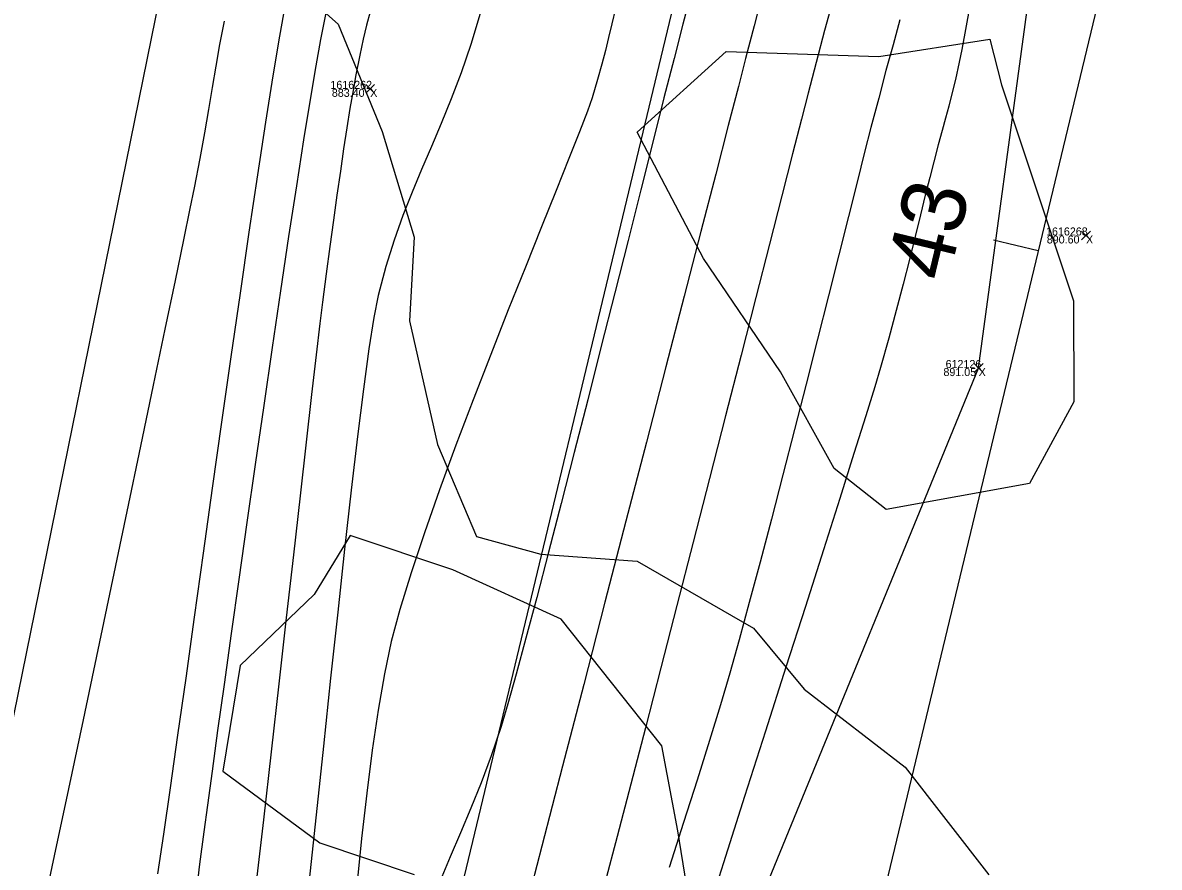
# Model space of a CAD drawing. Extents: x 1957117 to 1971063, y 701601 to 715861.
# Drawn here: x 1963323.87 to 1963373.56, y 706202.11 to 706239.03 of the extents above; entities that cross this region are included whole.
import ezdxf

# ---------------------------------------------------------------- set-up
doc = ezdxf.new("R2010")
doc.units = 0
for name, color, linetype in [('AP_X_Lights', 7, 'Continuous'), ('DT_X_Break_Line', 7, 'Continuous'), ('DT_X_Contour_Major', 7, 'Continuous'), ('DT_X_Contour_Minor', 7, 'Continuous'), ('GE_X_CL_20', 7, 'Continuous'), ('HY_X_Water_Edge', 7, 'Continuous'), ('PV_P_Shoulder', 7, 'Continuous'), ('RS_Raster1', 7, 'Continuous'), ('RW_X_Esmt_RR', 7, 'Continuous'), ('SC_Scratch1', 7, 'Continuous'), ('SC_Shading5', 7, 'Continuous'), ('VG_X_Tree_Line_Rt', 7, 'Continuous')]:
    doc.layers.add(name, color=color, linetype=linetype)

msp = doc.modelspace()

# ---------------------------------------------------------------- linework, layer by layer
at = {"layer": 'AP_X_Lights'}
for p, q in [((1963338.866, 706235.947), (1963339.254, 706236.337)), ((1963338.866, 706236.337), (1963339.254, 706235.947)), ((1963370.163, 706229.536), (1963370.551, 706229.926)), ((1963370.163, 706229.926), (1963370.551, 706229.536)), ((1963365.47, 706223.739), (1963365.858, 706224.129)), ((1963365.47, 706224.129), (1963365.858, 706223.739))]:
    msp.add_line(p, q, dxfattribs=at)
at = {"layer": 'DT_X_Break_Line'}
for points in [[(1963218.329, 705756.178), (1963229.265, 705808.356), (1963234.8, 705853.147), (1963240.079, 705903.468), (1963258.033, 705954.684), (1963270.287, 705999.321), (1963276.323, 706049.345), (1963291.502, 706096.678), (1963290.138, 706117.655), (1963319.921, 706191.295), (1963330.374, 706242.631), (1963344.413, 706289.409), (1963345.772, 706340.009), (1963383.117, 706434.704), (1963392.11, 706487.426), (1963408.164, 706535.687), (1963423.633, 706582.721), (1963435.242, 706630.63), (1963443.084, 706680.696), (1963464.732, 706726.815), (1963480.654, 706774.214), (1963508.465, 706799.669), (1963511.002, 706809.48)], [(1963248.355, 705747.376), (1963261.829, 705795.923), (1963267.581, 705840.559), (1963287.153, 705892.264), (1963291.083, 705944.763), (1963301.574, 705996.211), (1963311.528, 706039.027), (1963334.717, 706086.75), (1963331.957, 706106.508), (1963348.786, 706182.796), (1963365.664, 706223.934), (1963373.462, 706281.461), (1963387.853, 706330.217), (1963397.264, 706379.501), (1963407.696, 706427.592), (1963426.755, 706477.16), (1963442.136, 706524.014), (1963446.007, 706569.971), (1963489.391, 706666.839), (1963500.526, 706701.536)]]:
    msp.add_lwpolyline(points, dxfattribs=at)
at = {"layer": 'DT_X_Contour_Major'}
for points in [[(1963365.385, 706240.342), (1963365.12, 706238.891), (1963364.929, 706237.861), (1963364.818, 706237.302), (1963364.648, 706236.549), (1963364.497, 706235.925), (1963364.355, 706235.379), (1963364.214, 706234.86), (1963364.063, 706234.317), (1963363.894, 706233.697), (1963363.697, 706232.95), (1963363.523, 706232.261), (1963363.332, 706231.486), (1963363.122, 706230.628), (1963362.891, 706229.692), (1963362.639, 706228.68), (1963362.362, 706227.598), (1963362.06, 706226.448), (1963361.73, 706225.235), (1963361.371, 706223.962), (1963361.119, 706223.118), (1963360.727, 706221.848), (1963360.212, 706220.204), (1963359.589, 706218.233), (1963358.875, 706215.984), (1963358.087, 706213.507), (1963357.239, 706210.851), (1963356.348, 706208.063), (1963355.431, 706205.195), (1963354.504, 706202.294), (1963353.582, 706199.409)], [(1963365.385, 706240.342), (1963365.12, 706238.891), (1963364.929, 706237.861), (1963364.818, 706237.302), (1963364.648, 706236.549), (1963364.497, 706235.925), (1963364.355, 706235.379), (1963364.214, 706234.86), (1963364.063, 706234.317), (1963363.894, 706233.697), (1963363.697, 706232.95), (1963363.523, 706232.261), (1963363.332, 706231.486), (1963363.122, 706230.628), (1963362.891, 706229.692), (1963362.639, 706228.68), (1963362.362, 706227.598), (1963362.06, 706226.448), (1963361.73, 706225.235), (1963361.371, 706223.962), (1963361.119, 706223.118), (1963360.727, 706221.848), (1963360.212, 706220.204), (1963359.589, 706218.233), (1963358.875, 706215.984), (1963358.087, 706213.507), (1963357.239, 706210.851), (1963356.348, 706208.063), (1963355.431, 706205.195), (1963354.504, 706202.294), (1963353.582, 706199.409)], [(1963349.782, 706239.659), (1963349.62, 706238.979), (1963349.481, 706238.381), (1963349.345, 706237.812), (1963349.193, 706237.219), (1963349.005, 706236.547), (1963348.762, 706235.745), (1963348.557, 706235.162), (1963348.213, 706234.268), (1963347.751, 706233.101), (1963347.188, 706231.699), (1963346.546, 706230.102), (1963345.843, 706228.35), (1963345.098, 706226.48), (1963344.332, 706224.531), (1963343.562, 706222.543), (1963342.81, 706220.555), (1963342.095, 706218.605), (1963341.435, 706216.733), (1963340.85, 706214.977), (1963340.359, 706213.377), (1963339.983, 706211.971), (1963339.683, 706210.57), (1963339.406, 706208.981), (1963339.149, 706207.231), (1963338.909, 706205.349), (1963338.684, 706203.363), (1963338.471, 706201.303)], [(1963349.782, 706239.659), (1963349.62, 706238.979), (1963349.481, 706238.381), (1963349.345, 706237.812), (1963349.193, 706237.219), (1963349.005, 706236.547), (1963348.762, 706235.745), (1963348.557, 706235.162), (1963348.213, 706234.268), (1963347.751, 706233.101), (1963347.188, 706231.699), (1963346.546, 706230.102), (1963345.843, 706228.35), (1963345.098, 706226.48), (1963344.332, 706224.531), (1963343.562, 706222.543), (1963342.81, 706220.555), (1963342.095, 706218.605), (1963341.435, 706216.733), (1963340.85, 706214.977), (1963340.359, 706213.377), (1963339.983, 706211.971), (1963339.683, 706210.57), (1963339.406, 706208.981), (1963339.149, 706207.231), (1963338.909, 706205.349), (1963338.684, 706203.363), (1963338.471, 706201.303)], [(1963332.675, 706239.102), (1963332.475, 706238.088), (1963332.304, 706237.135), (1963332.147, 706236.202), (1963331.988, 706235.246), (1963331.814, 706234.225), (1963331.61, 706233.096), (1963331.36, 706231.818), (1963331.176, 706230.917), (1963330.894, 706229.547), (1963330.525, 706227.765), (1963330.081, 706225.627), (1963329.574, 706223.192), (1963329.016, 706220.517), (1963328.419, 706217.658), (1963327.793, 706214.672), (1963327.151, 706211.618), (1963326.505, 706208.552), (1963325.866, 706205.531), (1963325.247, 706202.612), (1963324.658, 706199.854)], [(1963332.675, 706239.102), (1963332.475, 706238.088), (1963332.304, 706237.135), (1963332.147, 706236.202), (1963331.988, 706235.246), (1963331.814, 706234.225), (1963331.61, 706233.096), (1963331.36, 706231.818), (1963331.176, 706230.917), (1963330.894, 706229.547), (1963330.525, 706227.765), (1963330.081, 706225.627), (1963329.574, 706223.192), (1963329.016, 706220.517), (1963328.419, 706217.658), (1963327.793, 706214.672), (1963327.151, 706211.618), (1963326.505, 706208.552), (1963325.866, 706205.531), (1963325.247, 706202.612), (1963324.658, 706199.854)]]:
    msp.add_lwpolyline(points, dxfattribs=at)
at = {"layer": 'DT_X_Contour_Minor'}
for points in [[(1963344.132, 706240.337), (1963343.74, 706238.999), (1963343.459, 706238.085), (1963343.036, 706236.842), (1963342.604, 706235.7), (1963342.169, 706234.632), (1963341.736, 706233.614), (1963341.308, 706232.62), (1963340.89, 706231.624), (1963340.486, 706230.6), (1963340.101, 706229.522), (1963339.739, 706228.367), (1963339.405, 706227.106), (1963339.215, 706226.147), (1963338.999, 706224.768), (1963338.761, 706223.018), (1963338.503, 706220.944), (1963338.228, 706218.596), (1963337.939, 706216.019), (1963337.638, 706213.264), (1963337.328, 706210.376), (1963337.011, 706207.405), (1963336.691, 706204.399), (1963336.37, 706201.405)], [(1963344.132, 706240.337), (1963343.74, 706238.999), (1963343.459, 706238.085), (1963343.036, 706236.842), (1963342.604, 706235.7), (1963342.169, 706234.632), (1963341.736, 706233.614), (1963341.308, 706232.62), (1963340.89, 706231.624), (1963340.486, 706230.6), (1963340.101, 706229.522), (1963339.739, 706228.367), (1963339.405, 706227.106), (1963339.215, 706226.147), (1963338.999, 706224.768), (1963338.761, 706223.018), (1963338.503, 706220.944), (1963338.228, 706218.596), (1963337.939, 706216.019), (1963337.638, 706213.264), (1963337.328, 706210.376), (1963337.011, 706207.405), (1963336.691, 706204.399), (1963336.37, 706201.405)], [(1963353.102, 706240.415), (1963352.728, 706238.968), (1963352.345, 706237.474), (1963351.905, 706235.743), (1963351.417, 706233.814), (1963350.89, 706231.726), (1963350.333, 706229.517), (1963349.755, 706227.226), (1963349.164, 706224.891), (1963348.571, 706222.55), (1963347.983, 706220.243), (1963347.41, 706218.007), (1963346.861, 706215.882), (1963346.344, 706213.906), (1963345.868, 706212.117), (1963345.443, 706210.554), (1963345.077, 706209.255), (1963344.78, 706208.259), (1963344.353, 706206.983), (1963343.912, 706205.799), (1963343.461, 706204.685), (1963343.007, 706203.616), (1963342.556, 706202.569), (1963342.114, 706201.52)], [(1963353.102, 706240.415), (1963352.728, 706238.968), (1963352.345, 706237.474), (1963351.905, 706235.743), (1963351.417, 706233.814), (1963350.89, 706231.726), (1963350.333, 706229.517), (1963349.755, 706227.226), (1963349.164, 706224.891), (1963348.571, 706222.55), (1963347.983, 706220.243), (1963347.41, 706218.007), (1963346.861, 706215.882), (1963346.344, 706213.906), (1963345.868, 706212.117), (1963345.443, 706210.554), (1963345.077, 706209.255), (1963344.78, 706208.259), (1963344.353, 706206.983), (1963343.912, 706205.799), (1963343.461, 706204.685), (1963343.007, 706203.616), (1963342.556, 706202.569), (1963342.114, 706201.52)], [(1963356.263, 706240.502), (1963355.843, 706238.897), (1963355.471, 706237.464), (1963355.156, 706236.247), (1963354.716, 706234.545), (1963354.165, 706232.412), (1963353.517, 706229.904), (1963352.786, 706227.077), (1963351.987, 706223.987), (1963351.134, 706220.689), (1963350.241, 706217.239), (1963349.324, 706213.692), (1963348.395, 706210.104), (1963347.471, 706206.531), (1963346.564, 706203.028), (1963345.69, 706199.651)], [(1963356.263, 706240.502), (1963355.843, 706238.897), (1963355.471, 706237.464), (1963355.156, 706236.247), (1963354.716, 706234.545), (1963354.165, 706232.412), (1963353.517, 706229.904), (1963352.786, 706227.077), (1963351.987, 706223.987), (1963351.134, 706220.689), (1963350.241, 706217.239), (1963349.324, 706213.692), (1963348.395, 706210.104), (1963347.471, 706206.531), (1963346.564, 706203.028), (1963345.69, 706199.651)], [(1963335.343, 706239.836), (1963335.091, 706238.452), (1963334.801, 706236.718), (1963334.478, 706234.679), (1963334.128, 706232.384), (1963333.756, 706229.879), (1963333.367, 706227.21), (1963332.968, 706224.424), (1963332.562, 706221.568), (1963332.157, 706218.689), (1963331.757, 706215.834), (1963331.367, 706213.049), (1963330.993, 706210.381), (1963330.641, 706207.877), (1963330.315, 706205.583), (1963330.021, 706203.547), (1963329.766, 706201.814)], [(1963335.343, 706239.836), (1963335.091, 706238.452), (1963334.801, 706236.718), (1963334.478, 706234.679), (1963334.128, 706232.384), (1963333.756, 706229.879), (1963333.367, 706227.21), (1963332.968, 706224.424), (1963332.562, 706221.568), (1963332.157, 706218.689), (1963331.757, 706215.834), (1963331.367, 706213.049), (1963330.993, 706210.381), (1963330.641, 706207.877), (1963330.315, 706205.583), (1963330.021, 706203.547), (1963329.766, 706201.814)], [(1963359.313, 706240.119), (1963358.93, 706238.688), (1963358.562, 706237.299), (1963358.213, 706235.959), (1963357.918, 706234.812), (1963357.53, 706233.297), (1963357.06, 706231.461), (1963356.52, 706229.351), (1963355.923, 706227.013), (1963355.279, 706224.494), (1963354.6, 706221.841), (1963353.898, 706219.101), (1963353.185, 706216.321), (1963352.472, 706213.548), (1963351.771, 706210.827), (1963351.094, 706208.207), (1963350.452, 706205.734), (1963349.858, 706203.455), (1963349.322, 706201.416)], [(1963359.313, 706240.119), (1963358.93, 706238.688), (1963358.562, 706237.299), (1963358.213, 706235.959), (1963357.918, 706234.812), (1963357.53, 706233.297), (1963357.06, 706231.461), (1963356.52, 706229.351), (1963355.923, 706227.013), (1963355.279, 706224.494), (1963354.6, 706221.841), (1963353.898, 706219.101), (1963353.185, 706216.321), (1963352.472, 706213.548), (1963351.771, 706210.827), (1963351.094, 706208.207), (1963350.452, 706205.734), (1963349.858, 706203.455), (1963349.322, 706201.416)], [(1963337.166, 706239.679), (1963336.89, 706238.299), (1963336.68, 706237.152), (1963336.43, 706235.673), (1963336.145, 706233.906), (1963335.831, 706231.895), (1963335.494, 706229.683), (1963335.14, 706227.316), (1963334.774, 706224.837), (1963334.403, 706222.292), (1963334.032, 706219.723), (1963333.667, 706217.176), (1963333.315, 706214.694), (1963332.98, 706212.322), (1963332.67, 706210.104), (1963332.388, 706208.084), (1963332.143, 706206.308), (1963331.939, 706204.817), (1963331.782, 706203.658), (1963331.6, 706202.235), (1963331.424, 706200.748)], [(1963337.166, 706239.679), (1963336.89, 706238.299), (1963336.68, 706237.152), (1963336.43, 706235.673), (1963336.145, 706233.906), (1963335.831, 706231.895), (1963335.494, 706229.683), (1963335.14, 706227.316), (1963334.774, 706224.837), (1963334.403, 706222.292), (1963334.032, 706219.723), (1963333.667, 706217.176), (1963333.315, 706214.694), (1963332.98, 706212.322), (1963332.67, 706210.104), (1963332.388, 706208.084), (1963332.143, 706206.308), (1963331.939, 706204.817), (1963331.782, 706203.658), (1963331.6, 706202.235), (1963331.424, 706200.748)], [(1963339.051, 706239.505), (1963338.903, 706238.922), (1963338.758, 706238.309), (1963338.606, 706237.608), (1963338.437, 706236.761), (1963338.308, 706236.064), (1963338.175, 706235.289), (1963338.039, 706234.439), (1963337.899, 706233.521), (1963337.755, 706232.537), (1963337.606, 706231.494), (1963337.454, 706230.395), (1963337.297, 706229.245), (1963337.136, 706228.049), (1963336.97, 706226.811), (1963336.852, 706225.88), (1963336.691, 706224.517), (1963336.491, 706222.773), (1963336.256, 706220.7), (1963335.992, 706218.347), (1963335.702, 706215.765), (1963335.392, 706213.007), (1963335.067, 706210.121), (1963334.731, 706207.16), (1963334.388, 706204.174), (1963334.044, 706201.214)], [(1963339.051, 706239.505), (1963338.903, 706238.922), (1963338.758, 706238.309), (1963338.606, 706237.608), (1963338.437, 706236.761), (1963338.308, 706236.064), (1963338.175, 706235.289), (1963338.039, 706234.439), (1963337.899, 706233.521), (1963337.755, 706232.537), (1963337.606, 706231.494), (1963337.454, 706230.395), (1963337.297, 706229.245), (1963337.136, 706228.049), (1963336.97, 706226.811), (1963336.852, 706225.88), (1963336.691, 706224.517), (1963336.491, 706222.773), (1963336.256, 706220.7), (1963335.992, 706218.347), (1963335.702, 706215.765), (1963335.392, 706213.007), (1963335.067, 706210.121), (1963334.731, 706207.16), (1963334.388, 706204.174), (1963334.044, 706201.214)], [(1963362.217, 706239.154), (1963361.92, 706238.068), (1963361.612, 706236.937), (1963361.292, 706235.74), (1963360.955, 706234.454), (1963360.678, 706233.373), (1963360.346, 706232.062), (1963359.967, 706230.555), (1963359.547, 706228.885), (1963359.094, 706227.086), (1963358.616, 706225.191), (1963358.12, 706223.234), (1963357.614, 706221.247), (1963357.105, 706219.265), (1963356.6, 706217.321), (1963356.108, 706215.447), (1963355.635, 706213.678), (1963355.189, 706212.047), (1963354.778, 706210.588), (1963354.372, 706209.212), (1963353.894, 706207.646), (1963353.354, 706205.92), (1963352.763, 706204.06), (1963352.132, 706202.095)], [(1963362.217, 706239.154), (1963361.92, 706238.068), (1963361.612, 706236.937), (1963361.292, 706235.74), (1963360.955, 706234.454), (1963360.678, 706233.373), (1963360.346, 706232.062), (1963359.967, 706230.555), (1963359.547, 706228.885), (1963359.094, 706227.086), (1963358.616, 706225.191), (1963358.12, 706223.234), (1963357.614, 706221.247), (1963357.105, 706219.265), (1963356.6, 706217.321), (1963356.108, 706215.447), (1963355.635, 706213.678), (1963355.189, 706212.047), (1963354.778, 706210.588), (1963354.372, 706209.212), (1963353.894, 706207.646), (1963353.354, 706205.92), (1963352.763, 706204.06), (1963352.132, 706202.095)]]:
    msp.add_lwpolyline(points, dxfattribs=at)
at = {"layer": 'GE_X_CL_20'}
msp.add_line((1963368.265, 706229.062), (1963366.32, 706229.529), dxfattribs=at)
msp.add_lwpolyline([(1963418.3, 706437.397), (1962895.621, 704261.062)], dxfattribs=at)
at = {"layer": 'HY_X_Water_Edge'}
msp.add_spline([(1963191.723, 701994.048), (1963062.047, 702441.167), (1962863.491, 703169.356), (1962827.53, 703438.691), (1962823.213, 703537.412), (1962817.962, 703593.874), (1962817.97, 703697.316), (1962828.582, 703804.235), (1962836.461, 703844.734), (1962850.687, 703896.004), (1962867.251, 703938.846), (1962873.848, 703992.355), (1962884.135, 704091.371), (1962891.241, 704140.854), (1962897.382, 704180.529), (1962905.467, 704230.979), (1962943.949, 704328.022), (1962948.537, 704378.842), (1962964.114, 704426.264), (1963004.885, 704570.73), (1963042.054, 704716.522), (1963062.038, 704814.417), (1963072.171, 704860.237), (1963090.023, 704956.798), (1963107.066, 705031.783), (1963133.773, 705105.742), (1963148.685, 705206.74), (1963175.48, 705301.059), (1963191.635, 705353.417), (1963210.988, 705447.286), (1963219.532, 705497.27), (1963230.124, 705549.475), (1963251.052, 705591.159), (1963275.289, 705693.429), (1963292.982, 705784.032), (1963302.841, 705839.645), (1963335.126, 705936.766), (1963359.752, 706046.75), (1963389.133, 706177.299), (1963417.827, 706273.456), (1963475.868, 706451.902), (1963533.782, 706640.53), (1963553.86, 706696.984), (1963580.184, 706715.425), (1963609.172, 706718.73), (1963617.062, 706714.691), (1963619.447, 706694.678), (1963564.282, 706533.07), (1963531.853, 706395.229), (1963434.4, 706006.96), (1963354.09, 705679.186), (1963237.513, 705206.07), (1963167.369, 704892.962), (1963059.145, 704434.176), (1962907.914, 703908.742), (1962877.458, 703703.326), (1962898.357, 703412.121), (1962942.65, 703052.267), (1963048.963, 702674.866), (1963191.468, 702189.666), (1963245.396, 702019.832)], degree=3, dxfattribs=at)
at = {"layer": 'RW_X_Esmt_RR'}
msp.add_lwpolyline([(1962866.45, 704268.068), (1963123.345, 705337.727), (1963135.496, 705336.937), (1963400.797, 706441.601)], dxfattribs=at)
at = {"layer": 'SC_Shading5'}
for points in [[(1963026.912, 704294.121), (1963138.818, 704737.794), (1963251.679, 705213.963), (1963374.306, 705730.111), (1963454.783, 706045.593), (1963517.244, 706296.713), (1963562.763, 706479.256), (1963580.13, 706553.799), (1963589.678, 706586.994)], [(1963609.915, 706579.703), (1963587.283, 706499.153), (1963552.056, 706354.005), (1963480.911, 706069.234), (1963357.401, 705576.869), (1963272.751, 705226.931), (1963210.247, 704956.481), (1963044.97, 704288.881)]]:
    msp.add_spline(points, degree=3, dxfattribs=at)
at = {"layer": 'VG_X_Tree_Line_Rt'}
for points in [[(1963336.002, 706240.46), (1963337.653, 706238.971), (1963339.583, 706234.271), (1963340.977, 706229.657), (1963340.774, 706226), (1963341.999, 706220.596), (1963343.708, 706216.571), (1963346.516, 706215.799), (1963350.736, 706215.493), (1963355.819, 706212.56), (1963358.039, 706209.889), (1963362.449, 706206.487), (1963366.112, 706201.771)], [(1963366.153, 706238.316), (1963366.667, 706236.324), (1963369.817, 706226.869), (1963369.825, 706222.454), (1963367.89, 706218.886), (1963361.621, 706217.746), (1963359.347, 706219.547), (1963357.004, 706223.769), (1963353.626, 706228.717), (1963350.73, 706234.245), (1963354.618, 706237.771), (1963361.295, 706237.561), (1963366.153, 706238.316)], [(1963353.268, 706199.007), (1963352.517, 706203.702), (1963351.815, 706207.409), (1963347.406, 706212.954), (1963342.676, 706215.112), (1963338.179, 706216.611), (1963336.605, 706214.029), (1963333.376, 706210.934), (1963332.623, 706206.314), (1963336.855, 706203.182), (1963340.975, 706201.793)]]:
    msp.add_lwpolyline(points, dxfattribs=at)

# ---------------------------------------------------------------- texts
at = {"layer": 'GE_X_CL_20'}
msp.add_text('43', height=2.8, rotation=76.4953, dxfattribs=at).set_placement((1963364.324, 706227.643))
at = {"layer": 'PV_P_Shoulder'}
for s, p in [('883.40', (1963337.382, 706235.792)), ('890.60', (1963368.643, 706229.381)), ('891.05', (1963364.124, 706223.584))]:
    msp.add_text(s, height=0.35, dxfattribs=at).set_placement(p)
at = {"layer": 'RS_Raster1'}
for s, p in [('1616262', (1963337.319, 706236.142)), ('1616268', (1963368.61, 706229.731)), ('612126', (1963364.218, 706223.934))]:
    msp.add_text(s, height=0.35, dxfattribs=at).set_placement(p)
at = {"layer": 'SC_Scratch1'}
for p in [(1963339.06, 706235.792), (1963370.357, 706229.381), (1963365.664, 706223.584)]:
    msp.add_text('X', height=0.35, dxfattribs=at).set_placement(p)

doc.saveas('drawing.dxf')
